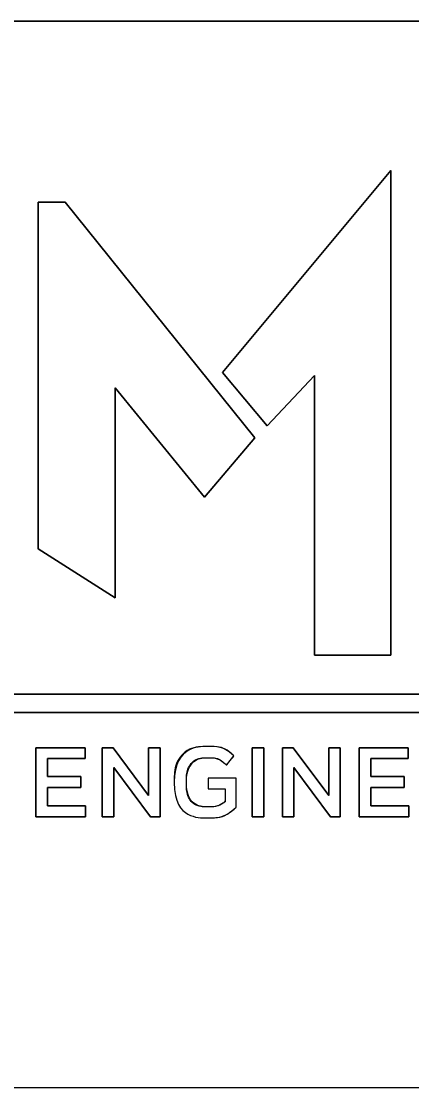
# Model space of a CAD drawing. Extents: x 3025871 to 3026431, y 707165 to 707825.
# Drawn here: x 3026255.13 to 3026256.569, y 707530.208 to 707534.146 of the extents above; entities that cross this region are included whole.
import ezdxf

# ---------------------------------------------------------------- set-up
doc = ezdxf.new("R2010")
doc.units = 0
doc.layers.add('Old_Level_19', color=7, linetype='Continuous')
doc.layers.add('Typical Text ID Circle CELL', color=7, linetype='Continuous')

msp = doc.modelspace()

# ---------------------------------------------------------------- linework, layer by layer
at = {"layer": 'Old_Level_19'}
msp.add_line((3026272.0708, 707534.1461), (3026242.0652, 707534.1461), dxfattribs=at)
at = {"layer": 'Typical Text ID Circle CELL'}
for p, q in [((3026255.8866, 707531.3991), (3026255.9138, 707531.433)), ((3026255.6937, 707531.3358), (3026255.6937, 707531.335)), ((3026255.7388, 707531.3358), (3026255.7388, 707531.3365))]:
    msp.add_line(p, q, dxfattribs=at)
msp.add_lwpolyline([(3026242.0652, 707534.1461), (3026272.0739, 707534.1461), (3026272.0739, 707530.2077), (3026242.0652, 707530.2077)], close=True, dxfattribs=at)
for points in [[(3026256.493, 707533.5949), (3026256.493, 707531.8053), (3026256.2111, 707531.8053), (3026256.2111, 707532.8376), (3026256.0365, 707532.6527), (3026255.8723, 707532.8488), (3026256.493, 707533.5949)], [(3026255.8723, 707532.8488), (3026256.0365, 707532.6527), (3026256.2111, 707532.8376), (3026256.2111, 707531.8053), (3026256.493, 707531.8053), (3026256.493, 707533.5949), (3026255.8723, 707532.8488)], [(3026255.2913, 707533.4784), (3026255.9907, 707532.6079), (3026255.806, 707532.3888), (3026255.476, 707532.7921), (3026255.476, 707532.0172), (3026255.1919, 707532.1972), (3026255.1919, 707533.4784), (3026255.2913, 707533.4784)], [(3026255.1919, 707533.4784), (3026255.1919, 707532.1972), (3026255.476, 707532.0172), (3026255.476, 707532.7921), (3026255.806, 707532.3888), (3026255.9907, 707532.6079), (3026255.2913, 707533.4784), (3026255.1919, 707533.4784)], [(3026259.5796, 707531.5933), (3026252.7486, 707531.5933), (3026252.7486, 707531.6611), (3026259.5796, 707531.6611), (3026259.5796, 707531.5933)], [(3026259.5796, 707531.6611), (3026252.7486, 707531.6611), (3026252.7486, 707531.5933), (3026259.5796, 707531.5933), (3026259.5796, 707531.6611)], [(3026255.184, 707531.4633), (3026255.3653, 707531.4633), (3026255.3653, 707531.4232), (3026255.227, 707531.4232), (3026255.227, 707531.3569), (3026255.3496, 707531.3569), (3026255.3496, 707531.3168), (3026255.227, 707531.3168), (3026255.227, 707531.2483), (3026255.3671, 707531.2483), (3026255.3671, 707531.2082), (3026255.184, 707531.2082), (3026255.184, 707531.4633)], [(3026255.184, 707531.2082), (3026255.3671, 707531.2082), (3026255.3671, 707531.2483), (3026255.227, 707531.2483), (3026255.227, 707531.3168), (3026255.3496, 707531.3168), (3026255.3496, 707531.3569), (3026255.227, 707531.3569), (3026255.227, 707531.4232), (3026255.3653, 707531.4232), (3026255.3653, 707531.4633), (3026255.184, 707531.4633), (3026255.184, 707531.2082)], [(3026255.4285, 707531.4633), (3026255.4684, 707531.4633), (3026255.5994, 707531.2869), (3026255.5994, 707531.4633), (3026255.6417, 707531.4633), (3026255.6417, 707531.2082), (3026255.6057, 707531.2082), (3026255.4708, 707531.3897), (3026255.4708, 707531.2082), (3026255.4285, 707531.2082), (3026255.4285, 707531.4633)], [(3026255.4285, 707531.2082), (3026255.4708, 707531.2082), (3026255.4708, 707531.3897), (3026255.6057, 707531.2082), (3026255.6417, 707531.2082), (3026255.6417, 707531.4633), (3026255.5994, 707531.4633), (3026255.5994, 707531.2869), (3026255.4684, 707531.4633), (3026255.4285, 707531.4633), (3026255.4285, 707531.2082)], [(3026255.9808, 707531.4633), (3026256.0238, 707531.4633), (3026256.0238, 707531.2082), (3026255.9808, 707531.2082), (3026255.9808, 707531.4633)], [(3026255.9808, 707531.2082), (3026256.0238, 707531.2082), (3026256.0238, 707531.4633), (3026255.9808, 707531.4633), (3026255.9808, 707531.2082)], [(3026256.0926, 707531.4633), (3026256.1325, 707531.4633), (3026256.2635, 707531.2869), (3026256.2635, 707531.4633), (3026256.3058, 707531.4633), (3026256.3058, 707531.2082), (3026256.2698, 707531.2082), (3026256.1349, 707531.3897), (3026256.1349, 707531.2082), (3026256.0926, 707531.2082), (3026256.0926, 707531.4633)], [(3026256.0926, 707531.2082), (3026256.1349, 707531.2082), (3026256.1349, 707531.3897), (3026256.2698, 707531.2082), (3026256.3058, 707531.2082), (3026256.3058, 707531.4633), (3026256.2635, 707531.4633), (3026256.2635, 707531.2869), (3026256.1325, 707531.4633), (3026256.0926, 707531.4633), (3026256.0926, 707531.2082)], [(3026256.3756, 707531.4633), (3026256.5569, 707531.4633), (3026256.5569, 707531.4232), (3026256.4186, 707531.4232), (3026256.4186, 707531.3569), (3026256.5412, 707531.3569), (3026256.5412, 707531.3168), (3026256.4186, 707531.3168), (3026256.4186, 707531.2483), (3026256.5587, 707531.2483), (3026256.5587, 707531.2082), (3026256.3756, 707531.2082), (3026256.3756, 707531.4633)], [(3026256.3756, 707531.2082), (3026256.5587, 707531.2082), (3026256.5587, 707531.2483), (3026256.4186, 707531.2483), (3026256.4186, 707531.3168), (3026256.5412, 707531.3168), (3026256.5412, 707531.3569), (3026256.4186, 707531.3569), (3026256.4186, 707531.4232), (3026256.5569, 707531.4232), (3026256.5569, 707531.4633), (3026256.3756, 707531.4633), (3026256.3756, 707531.2082)], [(3026255.9225, 707531.2436), (3026255.9225, 707531.3507), (3026255.8184, 707531.3507), (3026255.8184, 707531.3117), (3026255.881, 707531.3117), (3026255.881, 707531.264)]]:
    msp.add_lwpolyline(points, dxfattribs=at)
for points in [[(3026255.6937, 707531.335), (3026255.6937, 707531.335), (3026255.6937, 707531.3358), (3026255.6937, 707531.3358), (3026255.6937, 707531.4072), (3026255.7461, 707531.4676), (3026255.8198, 707531.4676), (3026255.8625, 707531.4676), (3026255.8887, 707531.4553), (3026255.9138, 707531.433), (3026255.9138, 707531.433), (3026255.8866, 707531.3991), (3026255.8866, 707531.3991), (3026255.8677, 707531.4159), (3026255.8492, 707531.4265), (3026255.8181, 707531.4265), (3026255.773, 707531.4265), (3026255.7388, 707531.3853), (3026255.7388, 707531.3365), (3026255.7388, 707531.3365), (3026255.7388, 707531.3358), (3026255.7388, 707531.3358), (3026255.7388, 707531.2833), (3026255.772, 707531.2447), (3026255.8219, 707531.2447), (3026255.845, 707531.2447), (3026255.8659, 707531.2523), (3026255.881, 707531.264), (3026255.881, 707531.264), (3026255.881, 707531.3117), (3026255.881, 707531.3117), (3026255.881, 707531.3117), (3026255.8184, 707531.3117), (3026255.8184, 707531.3117), (3026255.8184, 707531.3117), (3026255.8184, 707531.3507), (3026255.8184, 707531.3507), (3026255.8184, 707531.3507), (3026255.9225, 707531.3507), (3026255.9225, 707531.3507), (3026255.9225, 707531.3507), (3026255.9225, 707531.2436), (3026255.9225, 707531.2436), (3026255.8985, 707531.2221), (3026255.8639, 707531.2039), (3026255.8205, 707531.2039), (3026255.744, 707531.2039), (3026255.6937, 707531.2607), (3026255.6937, 707531.335)], [(3026255.9138, 707531.433), (3026255.8887, 707531.4553), (3026255.8625, 707531.4676), (3026255.8198, 707531.4676), (3026255.7461, 707531.4676), (3026255.6937, 707531.4072), (3026255.6937, 707531.3358)], [(3026255.7388, 707531.3365), (3026255.7388, 707531.3853), (3026255.773, 707531.4265), (3026255.8181, 707531.4265), (3026255.8492, 707531.4265), (3026255.8677, 707531.4159), (3026255.8866, 707531.3991)], [(3026255.6937, 707531.335), (3026255.6937, 707531.2607), (3026255.744, 707531.2039), (3026255.8205, 707531.2039), (3026255.8639, 707531.2039), (3026255.8985, 707531.2221), (3026255.9225, 707531.2436)], [(3026255.881, 707531.264), (3026255.8659, 707531.2523), (3026255.845, 707531.2447), (3026255.8219, 707531.2447), (3026255.772, 707531.2447), (3026255.7388, 707531.2833), (3026255.7388, 707531.3358)]]:
    msp.add_open_spline(points, degree=3, dxfattribs=at)

doc.saveas('drawing.dxf')
